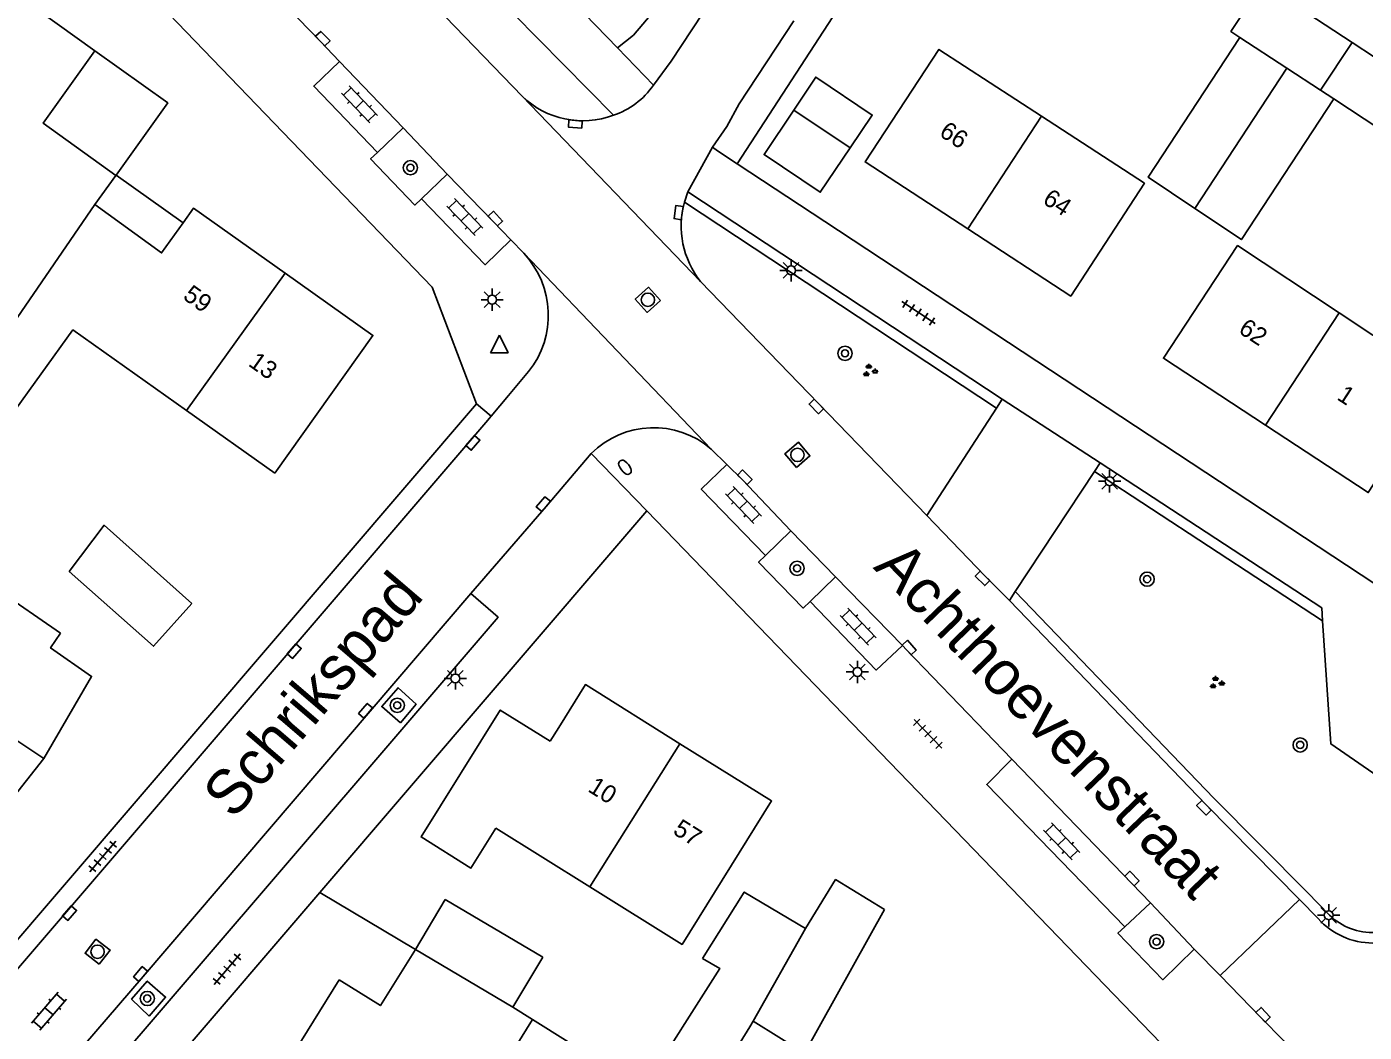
# Model space of a CAD drawing. Extents: x 136000 to 141014, y 402000 to 403500.
# Drawn here: x 138445.2 to 138520.3, y 402747.2 to 402803.6 of the extents above; entities that cross this region are included whole.
import ezdxf

# ---------------------------------------------------------------- set-up
doc = ezdxf.new("R2010")
doc.units = 0
for name, color, linetype in [('gg-afsc-erfafscheiding', 7, 'Continuous'), ('gg-afsc-muur', 7, 'Continuous'), ('gg-anno-huisnummerreeks BGT', 7, 'Continuous'), ('gg-anno-openbare ruimte label', 7, 'Continuous'), ('gg-bbg-bijgebouw', 7, 'Continuous'), ('gg-bbg-gedigitaliseerde bebouwing', 7, 'Continuous'), ('gg-bbg-gedigitaliseerde bijgebouw', 7, 'Continuous'), ('gg-bbg-hoofdgebouw', 7, 'Continuous'), ('gg-bbg-luifel en loopbrug', 7, 'Continuous'), ('gg-bbg-tussenscheiding', 7, 'Continuous'), ('gg-knt-verharding', 7, 'Continuous'), ('gg-knt-verharding nz', 7, 'Continuous'), ('gt-grn-groengrens', 7, 'Continuous'), ('gt-grn-weggrens', 7, 'Continuous'), ('gt-symb-boom', 7, 'Continuous'), ('gt-symb-brandkraan', 7, 'Continuous'), ('gt-symb-groenvak', 7, 'Continuous'), ('gt-symb-klinker verharding', 7, 'Continuous'), ('gt-symb-kolk', 7, 'Continuous'), ('gt-symb-lichtmast', 7, 'Continuous'), ('gt-symb-rioolschacht', 7, 'Continuous'), ('gt-symb-tegel verharding', 7, 'Continuous'), ('gt-symb-waterafsluiter', 7, 'Continuous')]:
    doc.layers.add(name, color=color, linetype=linetype)

# ---------------------------------------------------------------- blocks, each defined once
blk = doc.blocks.new('gt0-KOLK')
at = {"layer": 'gt-symb-kolk'}
blk.add_lwpolyline([(0, 0), (0.375, 0), (0.375, 0.4), (-0.375, 0.4), (-0.375, 0), (0, 0)], dxfattribs=at)
blk = doc.blocks.new('gt0-LMAST')
at = {"layer": 'gt-symb-lichtmast'}
for p, q in [((-0.182, 0.173), (-0.447, 0.438)), ((-0.005, 0.246), (-0.005, 0.621)), ((0.172, 0.173), (0.437, 0.438)), ((-0.255, -0.004), (-0.63, -0.004)), ((-0.182, -0.181), (-0.447, -0.446)), ((-0.005, -0.254), (-0.005, -0.629)), ((0.437, -0.446), (0.172, -0.181)), ((0.245, -0.004), (0.62, -0.004))]:
    blk.add_line(p, q, dxfattribs=at)
blk.add_circle((-0.005, -0.004), 0.25, dxfattribs=at)
blk = doc.blocks.new('gt0-BOOM')
at = {"layer": 'gt-symb-boom'}
for radius in [0.4, 0.2]:
    blk.add_circle((0, 0), radius, dxfattribs=at)
blk = doc.blocks.new('gt0-GRVAK')
at = {"layer": 'gt-symb-groenvak'}
for p, q in [((-0.11, 0.189), (-0.228, 0.24)), ((-0.182, 0.153), (0.088, 0.153)), ((-0.091, 0.211), (-0.156, 0.322)), ((-0.047, 0.214), (-0.047, 0.393)), ((-0.004, 0.211), (0.061, 0.322)), ((0.015, 0.189), (0.133, 0.24)), ((0.262, -0.052), (0.197, 0.059)), ((0.305, -0.049), (0.305, 0.13)), ((0.349, -0.052), (0.414, 0.059)), ((-0.245, -0.228), (-0.363, -0.177)), ((-0.318, -0.264), (-0.047, -0.264)), ((-0.226, -0.206), (-0.291, -0.095)), ((-0.183, -0.203), (-0.183, -0.024)), ((-0.139, -0.206), (-0.074, -0.095)), ((-0.12, -0.228), (-0.002, -0.177)), ((0.243, -0.074), (0.125, -0.023)), ((0.17, -0.11), (0.441, -0.11)), ((0.368, -0.074), (0.486, -0.023))]:
    blk.add_line(p, q, dxfattribs=at)
blk = doc.blocks.new('gt0-TEG1')
at = {"layer": 'gt-symb-tegel verharding'}
for p, q in [((-1.125, 0), (1.125, 0)), ((-0.9, -0.25), (-0.9, 0.25)), ((-0.45, -0.25), (-0.45, 0.25)), ((0, -0.25), (0, 0.25)), ((0.45, -0.25), (0.45, 0.25)), ((0.9, -0.25), (0.9, 0.25))]:
    blk.add_line(p, q, dxfattribs=at)
blk = doc.blocks.new('gt0-KL1')
at = {"layer": 'gt-symb-klinker verharding'}
for p, q in [((-1.15, 0.3), (1.15, 0.3)), ((-1, -0.3), (-1, 0.3)), ((-0.5, 0.3), (-0.5, 0.45)), ((0, -0.3), (0, 0.3)), ((0.5, 0.3), (0.5, 0.45)), ((1, -0.3), (1, 0.3)), ((-1.15, -0.3), (1.15, -0.3)), ((-0.5, -0.45), (-0.5, -0.3)), ((0.5, -0.45), (0.5, -0.3))]:
    blk.add_line(p, q, dxfattribs=at)
blk = doc.blocks.new('gt0-BR')
at = {"layer": 'gt-symb-brandkraan'}
for centre, radius, start, end in [((-0.244, 0), 0.206, 107.56694, 252.43307), ((0.599, -2.664), 3, 106.89205, 107.56694), ((0, -0.691), 0.938, 73.10799, 106.89205), ((-0.599, -2.664), 3, 72.43309, 73.10799), ((0.244, 0), 0.206, 287.56695, 72.43309), ((0.599, 2.664), 3, 252.43307, 253.10797), ((0, 0.691), 0.938, 253.10797, 286.89206), ((-0.599, 2.664), 3, 286.89206, 287.56695)]:
    blk.add_arc(centre, radius, start, end, dxfattribs=at)
blk = doc.blocks.new('gt0-RS')
at = {"layer": 'gt-symb-rioolschacht'}
blk.add_lwpolyline([(-0.5, -0.5), (0.5, -0.5), (0.5, 0.5), (-0.5, 0.5)], close=True, dxfattribs=at)
blk.add_circle((0, 0), 0.375, dxfattribs=at)
blk = doc.blocks.new('gt0-WAFSL')
at = {"layer": 'gt-symb-waterafsluiter'}
for p, q in [((-0.5, -0.333), (0, 0.667)), ((0, 0.667), (0.5, -0.333)), ((0.5, -0.333), (-0.5, -0.333))]:
    blk.add_line(p, q, dxfattribs=at)

msp = doc.modelspace()

# ---------------------------------------------------------------- linework, layer by layer
at = {"layer": 'gg-afsc-erfafscheiding'}
msp.add_line((138490.056, 402792.669), (138485.126, 402795.916), dxfattribs=at)
msp.add_lwpolyline([(138485.126, 402795.916), (138492.525, 402807.289), (138492.544, 402807.276)], dxfattribs=at)
at = {"layer": 'gg-afsc-muur'}
for p, q in [((138471.54, 402766.498), (138461.689, 402755.001)), ((138461.689, 402755.001), (138467.071, 402751.803))]:
    msp.add_line(p, q, dxfattribs=at)
at = {"layer": 'gg-bbg-bijgebouw'}
for p, q in [((138488.315, 402798.927), (138491.47, 402796.81)), ((138467.071, 402751.803), (138468.741, 402754.614)), ((138468.741, 402754.614), (138474.208, 402751.365)), ((138472.538, 402748.554), (138474.208, 402751.365))]:
    msp.add_line(p, q, dxfattribs=at)
for points in [[(138488.315, 402798.927), (138486.639, 402796.435), (138489.794, 402794.318), (138491.47, 402796.81)], [(138447.618, 402773.014), (138452.355, 402768.822), (138454.502, 402771.22)], [(138488.963, 402752.975), (138490.653, 402755.728), (138493.397, 402754.043)], [(138483.185, 402751.298), (138485.528, 402755.027), (138488.963, 402752.975)]]:
    msp.add_lwpolyline(points, dxfattribs=at)
at = {"layer": 'gg-bbg-gedigitaliseerde bebouwing'}
for p, q in [((138459.17, 402778.54), (138454.21, 402782.06)), ((138447.14, 402769.554), (138439.01, 402775.162)), ((138475.112, 402764.269), (138474.63, 402763.496)), ((138471.58, 402758.61), (138476.848, 402755.323)), ((138472.538, 402748.554), (138473.631, 402747.873))]:
    msp.add_line(p, q, dxfattribs=at)
for points in [[(138454.21, 402782.06), (138447.83, 402786.587), (138444.267, 402781.653), (138441.98, 402783.305)], [(138471.58, 402758.61), (138470.182, 402756.37), (138467.383, 402758.117), (138471.829, 402765.244), (138474.63, 402763.496)]]:
    msp.add_lwpolyline(points, dxfattribs=at)
at = {"layer": 'gg-bbg-gedigitaliseerde bijgebouw'}
for p, q in [((138473.631, 402747.873), (138479.86, 402743.99)), ((138486.018, 402747.77), (138485.83, 402747.465)), ((138485.83, 402747.465), (138482.58, 402742.198))]:
    msp.add_line(p, q, dxfattribs=at)
for points in [[(138519.648, 402802.733), (138514.615, 402806.033), (138512.851, 402803.342), (138513.359, 402803.009)], [(138513.359, 402803.009), (138508.212, 402795.158), (138510.827, 402793.408)], [(138518.621, 402799.559), (138522.917, 402796.743), (138524.681, 402799.433), (138519.648, 402802.733)], [(138518.621, 402799.559), (138513.442, 402791.658), (138510.827, 402793.408)], [(138454.502, 402771.22), (138449.587, 402775.621), (138447.618, 402773.014)], [(138493.397, 402754.043), (138488.911, 402745.972), (138486.018, 402747.77)], [(138483.185, 402751.298), (138484.15, 402750.742), (138479.86, 402743.99)]]:
    msp.add_lwpolyline(points, dxfattribs=at)
at = {"layer": 'gg-bbg-hoofdgebouw'}
for p, q in [((138444.057, 402805.852), (138449.07, 402802.26)), ((138450.249, 402795.264), (138449.072, 402793.622)), ((138446.192, 402762.518), (138443.093, 402758.589)), ((138462.78, 402750.1), (138459.649, 402745.077))]:
    msp.add_line(p, q, dxfattribs=at)
for points in [[(138449.07, 402802.26), (138446.16, 402798.2), (138450.249, 402795.264)], [(138498.086, 402792.254), (138492.31, 402796.02), (138496.45, 402802.34), (138502.213, 402798.585)], [(138498.086, 402792.254), (138503.86, 402788.49), (138507.99, 402794.82), (138502.213, 402798.585)], [(138449.072, 402793.622), (138452.813, 402790.911), (138454.014, 402792.597)], [(138454.014, 402792.597), (138454.6, 402793.42), (138459.746, 402789.775)], [(138514.797, 402781.233), (138509.06, 402785), (138513.22, 402791.32), (138518.936, 402787.538)], [(138459.746, 402789.775), (138464.68, 402786.28), (138459.17, 402778.54)], [(138514.797, 402781.233), (138520.56, 402777.45), (138524.66, 402783.75), (138518.936, 402787.538)], [(138447.14, 402769.554), (138446.574, 402768.732), (138448.882, 402767.134), (138446.192, 402762.518)], [(138481.914, 402763.355), (138476.61, 402766.67), (138475.112, 402764.269)], [(138476.848, 402755.323), (138482.03, 402752.09), (138487.06, 402760.14), (138481.914, 402763.355)], [(138467.071, 402751.803), (138465.099, 402748.65), (138462.78, 402750.1)]]:
    msp.add_lwpolyline(points, dxfattribs=at)
at = {"layer": 'gg-bbg-luifel en loopbrug'}
for p, q in [((138450.249, 402795.264), (138450.264, 402795.285)), ((138450.264, 402795.285), (138454.014, 402792.597))]:
    msp.add_line(p, q, dxfattribs=at)
for points in [[(138449.07, 402802.26), (138453.161, 402799.328), (138450.264, 402795.285)], [(138488.315, 402798.927), (138489.539, 402800.78), (138492.707, 402798.649), (138491.47, 402796.81)]]:
    msp.add_lwpolyline(points, dxfattribs=at)
at = {"layer": 'gg-bbg-tussenscheiding'}
for p, q in [((138515.99, 402801.284), (138513.359, 402803.009)), ((138519.648, 402802.733), (138517.884, 402800.042)), ((138510.827, 402793.408), (138515.99, 402801.284)), ((138517.884, 402800.042), (138515.99, 402801.284)), ((138518.621, 402799.559), (138517.884, 402800.042)), ((138498.086, 402792.254), (138502.213, 402798.585)), ((138441.98, 402783.305), (138449.072, 402793.622)), ((138459.746, 402789.775), (138454.21, 402782.06)), ((138514.797, 402781.233), (138518.936, 402787.538)), ((138435.316, 402769.799), (138446.192, 402762.518)), ((138476.848, 402755.323), (138481.914, 402763.355)), ((138486.018, 402747.77), (138488.963, 402752.975)), ((138467.071, 402751.803), (138472.538, 402748.554)), ((138471.753, 402744.86), (138473.631, 402747.873))]:
    msp.add_line(p, q, dxfattribs=at)
at = {"layer": 'gg-knt-verharding'}
for p, q in [((138473.053, 402799.704), (138462.55, 402810.627)), ((138480.425, 402800.327), (138478.407, 402802.419)), ((138464.929, 402796.547), (138466.367, 402797.932)), ((138466.367, 402797.932), (138468.853, 402795.336)), ((138483.741, 402796.848), (138484.55, 402798)), ((138482.356, 402794.333), (138483.741, 402796.848)), ((138483.741, 402796.848), (138484.029, 402796.638)), ((138485.126, 402795.916), (138484.029, 402796.638)), ((138468.853, 402795.336), (138467.413, 402793.943)), ((138482.162, 402793.76), (138482.356, 402794.333)), ((138499.999, 402782.692), (138482.356, 402794.333)), ((138490.056, 402792.669), (138520.93, 402772.34)), ((138472.411, 402791.637), (138473.144, 402790.889)), ((138495.781, 402776.174), (138483.067, 402789.311)), ((138473.418, 402784.247), (138472.291, 402782.907)), ((138472.291, 402782.907), (138471.314, 402781.745)), ((138422.54, 402726.5), (138470.5, 402782.43)), ((138495.781, 402776.174), (138499.681, 402782.201)), ((138499.681, 402782.201), (138499.999, 402782.692)), ((138471.314, 402781.745), (138471.011, 402781.385)), ((138483.673, 402779.898), (138484.546, 402779.035)), ((138476.932, 402779.643), (138476.614, 402779.271)), ((138505.511, 402779.122), (138505.189, 402778.634)), ((138505.189, 402778.634), (138500.745, 402771.903)), ((138471.54, 402766.498), (138480.05, 402776.43)), ((138480.05, 402776.43), (138512.35, 402743)), ((138486.719, 402773.926), (138488.139, 402775.315)), ((138488.139, 402775.315), (138490.644, 402772.729)), ((138490.644, 402772.729), (138489.22, 402771.348)), ((138500.745, 402771.903), (138500.415, 402771.403)), ((138436.58, 402725.7), (138461.689, 402755.001)), ((138508.339, 402754.423), (138506.9, 402753.077)), ((138510.786, 402751.822), (138508.339, 402754.423)), ((138516.703, 402754.614), (138512.252, 402750.349)), ((138517.744, 402753.54), (138516.703, 402754.614)), ((138510.786, 402751.822), (138512.252, 402750.349))]:
    msp.add_line(p, q, dxfattribs=at)
for points in [[(138470.5, 402782.43), (138468, 402788.98), (138421.146, 402837.632)], [(138478.175, 402798.637), (138472.567, 402804.336), (138470.861, 402822.547), (138470.635, 402822.67), (138462.55, 402810.627)], [(138478.407, 402802.419), (138475.338, 402805.602), (138473.998, 402819.735)], [(138485.404, 402812.039), (138480.35, 402804.38), (138479.31, 402803.14), (138478.407, 402802.419)], [(138454.342, 402810.424), (138461.719, 402802.801), (138462.792, 402801.65)], [(138484.55, 402798), (138485.24, 402799.29), (138488.307, 402803.946)], [(138462.792, 402801.65), (138461.357, 402800.277), (138464.929, 402796.547)], [(138467.413, 402793.943), (138467.028, 402793.592), (138464.547, 402796.184), (138464.929, 402796.547)], [(138467.413, 402793.943), (138470.973, 402790.244), (138472.411, 402791.637)], [(138471.011, 402781.385), (138423.567, 402726.057), (138423.365, 402725.793)], [(138476.614, 402779.271), (138474.396, 402776.679), (138470.167, 402771.782)], [(138517.999, 402770.244), (138517.95, 402770.975), (138505.511, 402779.122)], [(138484.546, 402779.035), (138483.113, 402777.646), (138486.719, 402773.926)], [(138500.415, 402771.403), (138499.041, 402772.777), (138495.781, 402776.174)], [(138486.719, 402773.926), (138486.332, 402773.552), (138488.832, 402770.972), (138489.22, 402771.348)], [(138470.167, 402771.782), (138471.708, 402770.451), (138437.112, 402730.129), (138435.587, 402731.496)], [(138489.22, 402771.348), (138492.925, 402767.486), (138494.404, 402768.875)], [(138516.703, 402754.614), (138511.471, 402759.895), (138500.415, 402771.403)], [(138526.87, 402757.546), (138518.462, 402763.344), (138517.999, 402770.244)], [(138494.404, 402768.875), (138494.638, 402768.617), (138500.552, 402762.489)], [(138466.224, 402764.523), (138467.103, 402765.573), (138466.09, 402766.492), (138465.171, 402765.442), (138466.224, 402764.523)], [(138506.9, 402753.077), (138499.142, 402761.072), (138500.552, 402762.489)], [(138510.786, 402751.822), (138509.033, 402750.104), (138506.506, 402752.708), (138506.9, 402753.077)], [(138452.113, 402748.055), (138453.033, 402749.127), (138452.005, 402750.031), (138451.124, 402749.004), (138452.113, 402748.055)], [(138512.252, 402750.349), (138514.513, 402747.997), (138515.832, 402746.648), (138516.389, 402745.912)]]:
    msp.add_lwpolyline(points, dxfattribs=at)
for centre, radius, start, end in [((138476.756, 402802.868), 4.463, 288.53327, 325.28797), ((138476.464, 402803.253), 4.923, 226.13094, 290.33427), ((138487.023, 402792.432), 5.039, 164.72199, 218.27407), ((138469.462, 402787.41), 5.065, 321.3526, 43.37193), ((138480.439, 402776.152), 4.949, 49.19836, 135.13437), ((138520.832, 402756.31), 4.148, 221.89886, 317.63555)]:
    msp.add_arc(centre, radius, start, end, dxfattribs=at)
at = {"layer": 'gg-knt-verharding nz'}
for p, q in [((138462.792, 402801.65), (138466.367, 402797.932)), ((138480.425, 402800.327), (138481.42, 402801.68)), ((138490.644, 402772.729), (138494.404, 402768.875)), ((138500.552, 402762.489), (138508.339, 402754.423))]:
    msp.add_line(p, q, dxfattribs=at)
for points in [[(138551.21, 402886.68), (138503.12, 402833.6), (138500.4, 402830.25), (138497.92, 402826.71), (138481.42, 402801.68)], [(138468.853, 402795.336), (138471.406, 402792.698), (138472.411, 402791.637)], [(138488.139, 402775.315), (138485.42, 402778.174), (138484.546, 402779.035)], [(138470.167, 402771.782), (138451.782, 402750.292), (138435.587, 402731.496)]]:
    msp.add_lwpolyline(points, dxfattribs=at)
at = {"layer": 'gt-grn-groengrens'}
for p, q in [((138499.681, 402782.201), (138482.162, 402793.76)), ((138517.999, 402770.244), (138505.189, 402778.634))]:
    msp.add_line(p, q, dxfattribs=at)
msp.add_lwpolyline([(138500.745, 402771.903), (138511.89, 402760.304), (138517.123, 402755.021), (138518.378, 402753.726)], dxfattribs=at)
msp.add_arc((138520.832, 402756.311), 3.564, 226.49065, 317.6299, dxfattribs=at)
at = {"layer": 'gt-grn-weggrens'}
for p, q in [((138473.053, 402799.704), (138483.067, 402789.311)), ((138473.144, 402790.889), (138483.673, 402779.898)), ((138470.5, 402782.43), (138471.314, 402781.745)), ((138505.511, 402779.122), (138499.999, 402782.692)), ((138480.05, 402776.43), (138476.932, 402779.643))]:
    msp.add_line(p, q, dxfattribs=at)

# ---------------------------------------------------------------- block references
at = {"layer": 'gt-symb-boom'}
for p in [(138466.782, 402795.692), (138491.182, 402785.272), (138488.49, 402773.203), (138508.144, 402772.594), (138466.043, 402765.511), (138516.737, 402763.286), (138508.676, 402752.24), (138452.007, 402749.051)]:
    msp.add_blockref('gt0-BOOM', p, dxfattribs=at)
at = {"layer": 'gt-symb-brandkraan', "rotation": 128.05096837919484}
msp.add_blockref('gt0-BR', (138478.827, 402778.875), dxfattribs=at)
at = {"layer": 'gt-symb-groenvak'}
for p in [(138492.565, 402784.296), (138512.031, 402766.768)]:
    msp.add_blockref('gt0-GRVAK', p, dxfattribs=at)
at = {"layer": 'gt-symb-klinker verharding'}
for p, rotation in [((138463.927, 402799.253), -46.215428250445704), ((138469.842, 402792.921), -46.21542825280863), ((138485.477, 402776.759), -46.13442163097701), ((138491.919, 402769.923), -46.13442163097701), ((138503.347, 402757.87), -46.13442162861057), ((138446.487, 402748.336), 49.38006045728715)]:
    msp.add_blockref('gt0-KL1', p, dxfattribs=dict(at, rotation=rotation))
at = {"layer": 'gt-symb-kolk'}
for p, rotation in [((138461.719, 402802.801), -45.972395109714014), ((138476.058, 402798.347), 175.24111432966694), ((138482.035, 402793.148), 81.83749053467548), ((138471.406, 402792.698), -46.58101078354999), ((138489.717, 402782.428), 134.10862414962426), ((138470.437, 402780.116), 49.38006045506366), ((138485.42, 402778.174), -44.59480322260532), ((138474.396, 402776.679), 49.78381862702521), ((138499.041, 402772.777), 135), ((138460.41, 402768.424), 49.380060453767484), ((138494.638, 402768.617), -47.75715663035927), ((138464.417, 402765.076), 49.38006045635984), ((138511.471, 402759.895), 134.75687933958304), ((138507.148, 402755.643), -45.648297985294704), ((138447.794, 402753.713), 49.38006045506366), ((138451.782, 402750.292), 49.46084825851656), ((138514.513, 402747.997), -46.13442163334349)]:
    msp.add_blockref('gt0-KOLK', p, dxfattribs=dict(at, rotation=rotation))
at = {"layer": 'gt-symb-lichtmast'}
for p in [(138488.161, 402789.932), (138471.375, 402788.287), (138506.043, 402778.096), (138491.885, 402767.387), (138469.311, 402767.022), (138518.347, 402753.729)]:
    msp.add_blockref('gt0-LMAST', p, dxfattribs=at)
at = {"layer": 'gt-symb-rioolschacht'}
for p, rotation in [((138480.114, 402788.277), 131.75724702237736), ((138488.511, 402779.571), 40.09168080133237), ((138449.216, 402751.676), 52.27073010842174)]:
    msp.add_blockref('gt0-RS', p, dxfattribs=dict(at, rotation=rotation))
at = {"layer": 'gt-symb-tegel verharding'}
for p, rotation in [((138495.313, 402787.561), -33.37220238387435), ((138495.838, 402763.906), -45.97239510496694), ((138449.507, 402757.021), 49.38006045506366), ((138456.487, 402750.696), 49.38006045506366)]:
    msp.add_blockref('gt0-TEG1', p, dxfattribs=dict(at, rotation=rotation))
at = {"layer": 'gt-symb-waterafsluiter'}
msp.add_blockref('gt0-WAFSL', (138471.774, 402785.632), dxfattribs=at)

# ---------------------------------------------------------------- texts
at = {"layer": 'gg-anno-huisnummerreeks BGT'}
for s, rotation, p in [('66', 326.9, (138496.413, 402797.523)), ('64', 326.9, (138502.218, 402793.738)), ('59', 324.7, (138453.953, 402788.364)), ('62', 326.7, (138513.213, 402786.461)), ('13', 324.6, (138457.627, 402784.61)), ('1', 327, (138518.749, 402782.713)), ('10', 328, (138476.69, 402760.711)), ('57', 328, (138481.462, 402758.332))]:
    msp.add_text(s, height=1, rotation=rotation, dxfattribs=at).set_placement(p)
at = {"layer": 'gg-anno-openbare ruimte label'}
for s, rotation, p in [('Achthoevenstraat', 313.9, (138492.726, 402773.229)), ('Schrikspad', 49.4, (138456.846, 402759.041))]:
    msp.add_text(s, height=2.5, rotation=rotation, dxfattribs=at).set_placement(p)

doc.saveas('drawing.dxf')
